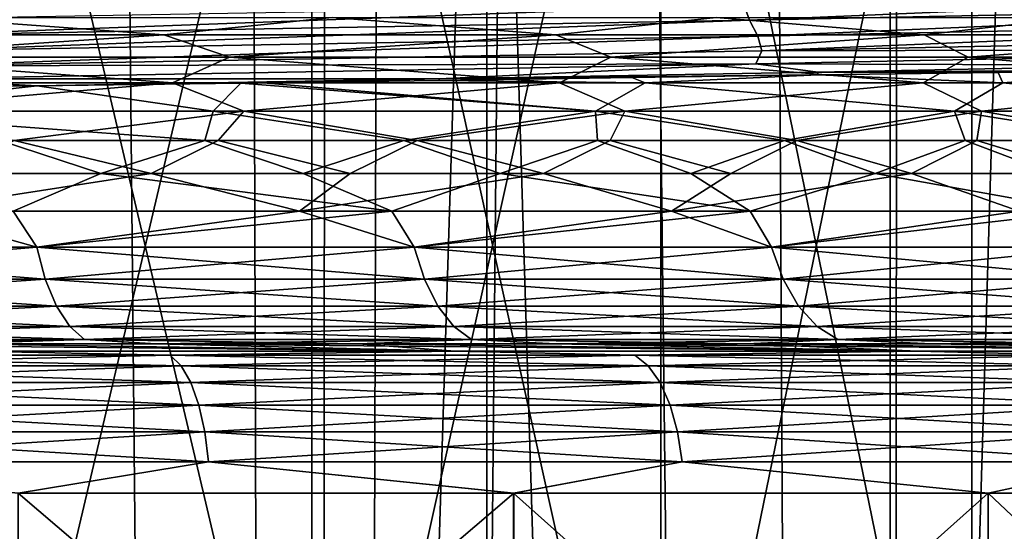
# Model space of a CAD drawing. Header units: metres. Extents: x -24 to 24, y -69 to 184.
# Tile 265 of 656: x 6.46 to 9.93, y -1.63 to 0.17. Entities that reach past the tile are written whole.
import ezdxf

# ---------------------------------------------------------------- set-up
doc = ezdxf.new("R2010")
doc.units = ezdxf.units.M
for name, color, linetype in [('10', 7, 'CONTINUOUS'), ('11', 7, 'CONTINUOUS'), ('146', 7, 'CONTINUOUS'), ('147', 7, 'CONTINUOUS'), ('16', 7, 'CONTINUOUS'), ('17', 7, 'CONTINUOUS'), ('18', 7, 'CONTINUOUS'), ('21', 7, 'CONTINUOUS'), ('23', 7, 'CONTINUOUS'), ('367', 7, 'CONTINUOUS'), ('369', 7, 'CONTINUOUS'), ('45', 7, 'CONTINUOUS'), ('46', 7, 'CONTINUOUS'), ('47', 7, 'CONTINUOUS'), ('560', 2, 'CONTINUOUS'), ('569', 2, 'CONTINUOUS'), ('66', 7, 'CONTINUOUS'), ('67', 7, 'CONTINUOUS')]:
    doc.layers.add(name, color=color, linetype=linetype)

msp = doc.modelspace()

# ---------------------------------------------------------------- linework, layer by layer
at = {"layer": '10'}
for points in [[(7.537737, 2.054249, 12.093181), (6.275759, -3.3, 12.793645), (6.275617, 2.054249, 12.793715)], [(7.537484, -3.3, 12.093339), (6.275759, -3.3, 12.793645), (7.537737, 2.054249, 12.093181)], [(8.72251, 2.054249, 11.268554), (7.537484, -3.3, 12.093339), (7.537737, 2.054249, 12.093181)], [(8.722751, -3.3, 11.268368), (7.537484, -3.3, 12.093339), (8.72251, 2.054249, 11.268554)], [(9.817779, 2.054249, 10.328297), (8.722751, -3.3, 11.268368), (8.72251, 2.054249, 11.268554)], [(9.817648, -3.3, 10.328421), (8.722751, -3.3, 11.268368), (9.817779, 2.054249, 10.328297)], [(10.812303, 2.054249, 9.282058), (9.817648, -3.3, 10.328421), (9.817779, 2.054249, 10.328297)], [(10.812327, -3.3, 9.282031), (9.817648, -3.3, 10.328421), (10.812303, 2.054249, 9.282058)]]:
    msp.add_3dface(points, dxfattribs=at)
at = {"layer": '11'}
for points in [[(7.537484, -3.3, -12.093339), (6.275617, 2.054249, -12.793715), (6.275759, -3.3, -12.793645)], [(7.537737, 2.054249, -12.093181), (6.275617, 2.054249, -12.793715), (7.537484, -3.3, -12.093339)], [(8.722751, -3.3, -11.268368), (7.537737, 2.054249, -12.093181), (7.537484, -3.3, -12.093339)], [(8.72251, 2.054249, -11.268554), (7.537737, 2.054249, -12.093181), (8.722751, -3.3, -11.268368)], [(9.817648, -3.3, -10.328421), (8.72251, 2.054249, -11.268554), (8.722751, -3.3, -11.268368)], [(9.817779, 2.054249, -10.328297), (8.72251, 2.054249, -11.268554), (9.817648, -3.3, -10.328421)], [(10.812327, -3.3, -9.282031), (9.817779, 2.054249, -10.328297), (9.817648, -3.3, -10.328421)], [(10.812303, 2.054249, -9.282058), (9.817779, 2.054249, -10.328297), (10.812327, -3.3, -9.282031)]]:
    msp.add_3dface(points, dxfattribs=at)
at = {"layer": '146'}
for points in [[(11.550272, 0.278384, 10.466867), (9.014423, 0.226365, 12.7163), (9.035246, 0.170548, 12.692561)], [(11.567342, 0.222611, 10.437115), (11.550272, 0.278384, 10.466867), (9.035246, 0.170548, 12.692561)], [(9.014423, 0.226365, 12.7163), (6.052256, 0.174345, 14.364341), (6.075147, 0.118486, 14.346754)], [(9.035246, 0.170548, 12.692561), (9.014423, 0.226365, 12.7163), (6.075147, 0.118486, 14.346754)], [(11.567342, 0.222611, 10.437115), (9.035246, 0.170548, 12.692561), (9.063845, 0.114842, 12.682549)], [(11.594866, 0.166946, 10.419185), (11.567342, 0.222611, 10.437115), (9.063845, 0.114842, 12.682549)], [(9.035246, 0.170548, 12.692561), (6.075147, 0.118486, 14.346754), (6.1028, 0.062739, 14.344203)], [(9.063845, 0.114842, 12.682549), (9.035246, 0.170548, 12.692561), (6.1028, 0.062739, 14.344203)], [(11.594866, 0.166946, 10.419185), (9.063845, 0.114842, 12.682549), (9.078755, 0.062443, 12.699962)], [(11.613315, 0.114549, 10.432821), (11.594866, 0.166946, 10.419185), (9.078755, 0.062443, 12.699962)], [(9.063845, 0.114842, 12.682549), (6.1028, 0.062739, 14.344203), (6.113418, 0.010337, 14.364503)], [(9.078755, 0.062443, 12.699962), (9.063845, 0.114842, 12.682549), (6.113418, 0.010337, 14.364503)], [(11.613315, 0.114549, 10.432821), (9.078755, 0.062443, 12.699962), (11.601793, 0.068565, 10.498265)], [(9.078755, 0.062443, 12.699962), (6.113418, 0.010337, 14.364503), (9.057168, 0.016531, 12.75864)], [(11.601793, 0.068565, 10.498265), (9.057168, 0.016531, 12.75864), (10.512163, 0.01237, 11.645749)], [(11.601793, 0.068565, 10.498265), (9.078755, 0.062443, 12.699962), (9.057168, 0.016531, 12.75864)], [(9.057168, 0.016531, 12.75864), (6.083967, -0.035503, 14.415288), (7.941976, -0.036207, 13.529747)], [(9.057168, 0.016531, 12.75864), (6.113418, 0.010337, 14.364503), (6.083967, -0.035503, 14.415288)], [(9.27503, -0.011919, 12.653176), (9.057168, 0.016531, 12.75864), (7.941976, -0.036207, 13.529747)], [(10.512163, 0.01237, 11.645749), (9.057168, 0.016531, 12.75864), (9.27503, -0.011919, 12.653176)], [(5.177492, -0.078337, 14.802086), (6.526788, -0.060495, 14.266396), (6.083967, -0.035503, 14.415288)], [(6.083967, -0.035503, 14.415288), (6.526788, -0.060495, 14.266396), (7.941976, -0.036207, 13.529747)]]:
    msp.add_3dface(points, dxfattribs=at)
at = {"layer": '147'}
for points in [[(10.518239, -0.003976, 11.67779), (10.512163, 0.01237, 11.645749), (9.27503, -0.011919, 12.653176)], [(7.941853, -0.041206, 13.539701), (8.620023, -0.031734, 13.123817), (7.941976, -0.036207, 13.529747)], [(9.276607, -0.022371, 12.6741), (9.27503, -0.011919, 12.653176), (7.941976, -0.036207, 13.529747)], [(8.620023, -0.031734, 13.123817), (9.276607, -0.022371, 12.6741), (7.941976, -0.036207, 13.529747)], [(9.910145, -0.013115, 12.191483), (10.518239, -0.003976, 11.67779), (9.27503, -0.011919, 12.653176)], [(9.276607, -0.022371, 12.6741), (9.910145, -0.013115, 12.191483), (9.27503, -0.011919, 12.653176)], [(6.526788, -0.060495, 14.266396), (7.243204, -0.050797, 13.921052), (7.941976, -0.036207, 13.529747)], [(7.243204, -0.050797, 13.921052), (7.322404, -0.049717, 13.880098), (7.941976, -0.036207, 13.529747)], [(7.322404, -0.049717, 13.880098), (7.941853, -0.041206, 13.539701), (7.941976, -0.036207, 13.529747)]]:
    msp.add_3dface(points, dxfattribs=at)
at = {"layer": '16'}
for points in [[(6.459593, -2.987335, -18.663766), (8.204461, -1.495656, -17.965225), (8.204447, -2.987335, -17.965232)], [(6.459608, -1.495656, -18.663761), (8.204461, -1.495656, -17.965225), (6.459593, -2.987335, -18.663766)], [(8.204447, -2.987335, -17.965232), (9.875013, -1.495656, -17.103994), (9.875001, -2.987335, -17.104001)], [(8.204461, -1.495656, -17.965225), (9.875013, -1.495656, -17.103994), (8.204447, -2.987335, -17.965232)], [(9.875001, -2.987335, -17.104001), (11.456135, -1.495656, -16.087867), (11.456125, -2.987335, -16.087874)], [(9.875013, -1.495656, -17.103994), (11.456135, -1.495656, -16.087867), (9.875001, -2.987335, -17.104001)]]:
    msp.add_3dface(points, dxfattribs=at)
at = {"layer": '17'}
for points in [[(8.204447, -2.987335, 17.965232), (6.459569, -1.495656, 18.663774), (6.459593, -2.987335, 18.663766)], [(8.204421, -1.495656, 17.965244), (6.459569, -1.495656, 18.663774), (8.204447, -2.987335, 17.965232)], [(9.875001, -2.987335, 17.104001), (8.204421, -1.495656, 17.965244), (8.204447, -2.987335, 17.965232)], [(9.874979, -1.495656, 17.104014), (8.204421, -1.495656, 17.965244), (9.875001, -2.987335, 17.104001)], [(11.456125, -2.987335, 16.087874), (9.874979, -1.495656, 17.104014), (9.875001, -2.987335, 17.104001)], [(11.456108, -1.495656, 16.087886), (9.874979, -1.495656, 17.104014), (11.456125, -2.987335, 16.087874)]]:
    msp.add_3dface(points, dxfattribs=at)
at = {"layer": '18'}
for points in [[(6.020568, -0.369433, 14.445597), (6.750932, -0.369433, 14.119044), (6.396424, -0.252895, 14.283146)], [(6.928147, -0.369433, -14.032936), (6.210173, -0.369433, -14.365105), (6.445335, -0.252895, -14.261142)], [(6.396424, -0.252895, 14.283146), (6.750932, -0.369433, 14.119044), (7.116563, -0.252895, 13.938329)], [(7.164288, -0.252895, -13.913859), (6.928147, -0.369433, -14.032936), (6.445335, -0.252895, -14.261142)], [(6.750932, -0.369433, 14.119044), (7.463656, -0.369433, 13.755593), (7.116563, -0.252895, 13.938329)], [(7.628419, -0.369433, -13.664908), (6.928147, -0.369433, -14.032936), (7.164288, -0.252895, -13.913859)], [(7.116563, -0.252895, 13.938329), (7.463656, -0.369433, 13.755593), (7.818179, -0.252895, 13.557233)], [(7.864594, -0.252895, -13.530361), (7.628419, -0.369433, -13.664908), (7.164288, -0.252895, -13.913859)], [(7.463656, -0.369433, 13.755593), (8.156876, -0.369433, 13.356192), (7.818179, -0.252895, 13.557233)], [(8.309201, -0.369433, -13.261964), (7.628419, -0.369433, -13.664908), (7.864594, -0.252895, -13.530361)], [(7.818179, -0.252895, 13.557233), (8.156876, -0.369433, 13.356192), (8.499445, -0.252895, 13.14085)], [(8.544429, -0.252895, -13.111645), (8.309201, -0.369433, -13.261964), (7.864594, -0.252895, -13.530361)], [(8.156876, -0.369433, 13.356192), (8.828777, -0.369433, 12.921888), (8.499445, -0.252895, 13.14085)], [(8.968749, -0.369433, -12.825133), (8.309201, -0.369433, -13.261964), (8.544429, -0.252895, -13.111645)], [(8.499445, -0.252895, 13.14085), (8.828777, -0.369433, 12.921888), (9.158589, -0.252895, 12.690262)], [(9.202024, -0.252895, -12.658801), (8.968749, -0.369433, -12.825133), (8.544429, -0.252895, -13.111645)], [(8.828777, -0.369433, 12.921888), (9.477603, -0.369433, 12.453816), (9.158589, -0.252895, 12.690262)], [(9.605379, -0.369433, -12.355533), (8.968749, -0.369433, -12.825133), (9.202024, -0.252895, -12.658801)], [(9.158589, -0.252895, 12.690262), (9.477603, -0.369433, 12.453816), (9.793893, -0.252895, 12.206644)], [(9.835668, -0.252895, -12.173008), (9.605379, -0.369433, -12.355533), (9.202024, -0.252895, -12.658801)], [(9.477603, -0.369433, 12.453816), (10.10166, -0.369433, 11.953199), (9.793893, -0.252895, 12.206644)], [(10.217465, -0.369433, -11.854362), (9.605379, -0.369433, -12.355533), (9.835668, -0.252895, -12.173008)], [(9.793893, -0.252895, 12.206644), (10.10166, -0.369433, 11.953199), (10.403706, -0.252895, 11.691253)], [(10.443711, -0.252895, -11.655531), (10.217465, -0.369433, -11.854362), (9.835668, -0.252895, -12.173008)]]:
    msp.add_3dface(points, dxfattribs=at)
at = {"layer": '21'}
for points in [[(6.297546, -0.995675, -18.195368), (6.216597, -0.96941, -15.008207), (7.998611, -0.995675, -17.514358)], [(6.216597, -0.96941, -15.008207), (6.945527, -0.96941, -14.685095), (7.998611, -0.995675, -17.514358)], [(6.945527, -0.96941, -14.685095), (7.657727, -0.96941, -14.326604), (7.998611, -0.995675, -17.514358)], [(7.998611, -0.995675, -17.514358), (7.657727, -0.96941, -14.326604), (9.627241, -0.995675, -16.674734)], [(7.657727, -0.96941, -14.326604), (8.35148, -0.96941, -13.933598), (9.627241, -0.995675, -16.674734)], [(8.35148, -0.96941, -13.933598), (9.02511, -0.96941, -13.507026), (9.627241, -0.995675, -16.674734)], [(9.627241, -0.995675, -16.674734), (9.02511, -0.96941, -13.507026), (11.168684, -0.995675, -15.6841)], [(9.02511, -0.96941, -13.507026), (9.676996, -0.96941, -13.047916), (11.168684, -0.995675, -15.6841)], [(9.676996, -0.96941, -13.047916), (10.305568, -0.96941, -12.557373), (11.168684, -0.995675, -15.6841)]]:
    msp.add_3dface(points, dxfattribs=at)
at = {"layer": '23'}
for points in [[(7.998505, -0.995675, 17.514406), (5.472698, -0.96941, 15.295161), (6.297439, -0.995675, 18.195405)], [(6.216601, -0.96941, 15.008206), (5.472698, -0.96941, 15.295161), (7.998505, -0.995675, 17.514406)], [(6.945531, -0.96941, 14.685093), (6.216601, -0.96941, 15.008206), (7.998505, -0.995675, 17.514406)], [(9.627143, -0.995675, 16.67479), (6.945531, -0.96941, 14.685093), (7.998505, -0.995675, 17.514406)], [(7.657731, -0.96941, 14.326602), (6.945531, -0.96941, 14.685093), (9.627143, -0.995675, 16.67479)], [(8.351483, -0.96941, 13.933596), (7.657731, -0.96941, 14.326602), (9.627143, -0.995675, 16.67479)], [(11.168598, -0.995675, 15.684161), (8.351483, -0.96941, 13.933596), (9.627143, -0.995675, 16.67479)], [(9.025114, -0.96941, 13.507023), (8.351483, -0.96941, 13.933596), (11.168598, -0.995675, 15.684161)], [(9.677, -0.96941, 13.047913), (9.025114, -0.96941, 13.507023), (11.168598, -0.995675, 15.684161)], [(12.608899, -0.995675, 14.551501), (9.677, -0.96941, 13.047913), (11.168598, -0.995675, 15.684161)], [(10.305572, -0.96941, 12.55737), (9.677, -0.96941, 13.047913), (12.608899, -0.995675, 14.551501)]]:
    msp.add_3dface(points, dxfattribs=at)
at = {"layer": '367'}
for points in [[(7.493662, 145.2, -23.063121), (5.396133, -68.3, -23.642002), (5.396133, 145.2, -23.642002)], [(7.493662, -68.3, -23.063121), (5.396133, -68.3, -23.642002), (7.493662, 145.2, -23.063121)], [(9.530857, 145.2, -22.298548), (7.493662, -68.3, -23.063121), (7.493662, 145.2, -23.063121)], [(9.530857, -68.3, -22.298548), (7.493662, -68.3, -23.063121), (9.530857, 145.2, -22.298548)], [(11.491315, 145.2, -21.354442), (9.530857, -68.3, -22.298548), (9.530857, 145.2, -22.298548)], [(11.491315, -68.3, -21.354442), (9.530857, -68.3, -22.298548), (11.491315, 145.2, -21.354442)]]:
    msp.add_3dface(points, dxfattribs=at)
at = {"layer": '369'}
for points in [[(9.57352, 66.386954, 22.280265), (11.491315, -68.3, 21.354442), (10.360173, 66.636793, 21.92554)], [(8.765014, 66.159987, 22.610551), (9.530857, -68.3, 22.298548), (9.57352, 66.386954, 22.280265)], [(9.530857, -68.3, 22.298548), (11.491315, -68.3, 21.354442), (9.57352, 66.386954, 22.280265)], [(7.93796, 65.95599, 22.913998), (9.530857, -68.3, 22.298548), (8.765014, 66.159987, 22.610551)], [(7.095728, 65.774966, 23.188643), (7.493662, -68.3, 23.063121), (7.93796, 65.95599, 22.913998)], [(7.493662, -68.3, 23.063121), (9.530857, -68.3, 22.298548), (7.93796, 65.95599, 22.913998)], [(6.241957, 65.616903, 23.432893), (7.493662, -68.3, 23.063121), (7.095728, 65.774966, 23.188643)], [(5.396133, -68.3, 23.642002), (7.493662, -68.3, 23.063121), (6.241957, 65.616903, 23.432893)]]:
    msp.add_3dface(points, dxfattribs=at)
at = {"layer": '45'}
for points in [[(6.750932, -0.369433, 14.119044), (6.020568, -0.369433, 14.445597), (6.441896, -0.502216, 14.279018)], [(7.77524, -0.502216, 13.599045), (6.750932, -0.369433, 14.119044), (6.441896, -0.502216, 14.279018)], [(7.463656, -0.369433, 13.755593), (6.750932, -0.369433, 14.119044), (7.77524, -0.502216, 13.599045)], [(8.156876, -0.369433, 13.356192), (7.463656, -0.369433, 13.755593), (7.77524, -0.502216, 13.599045)], [(9.037603, -0.502216, 12.794925), (8.156876, -0.369433, 13.356192), (7.77524, -0.502216, 13.599045)], [(8.828777, -0.369433, 12.921888), (8.156876, -0.369433, 13.356192), (9.037603, -0.502216, 12.794925)], [(9.477603, -0.369433, 12.453816), (8.828777, -0.369433, 12.921888), (9.037603, -0.502216, 12.794925)], [(10.217462, -0.502216, 11.873999), (9.477603, -0.369433, 12.453816), (9.037603, -0.502216, 12.794925)], [(10.10166, -0.369433, 11.953199), (9.477603, -0.369433, 12.453816), (10.217462, -0.502216, 11.873999)], [(6.525683, -0.628535, 14.289254), (6.441896, -0.502216, 14.279018), (5.137855, -0.628535, 14.844856)], [(7.77524, -0.502216, 13.599045), (6.441896, -0.502216, 14.279018), (6.525683, -0.628535, 14.289254)], [(7.854415, -0.628535, 13.604245), (7.77524, -0.502216, 13.599045), (6.525683, -0.628535, 14.289254)], [(9.037603, -0.502216, 12.794925), (7.77524, -0.502216, 13.599045), (7.854415, -0.628535, 13.604245)], [(9.112015, -0.628535, 12.796034), (9.037603, -0.502216, 12.794925), (7.854415, -0.628535, 13.604245)], [(10.217462, -0.502216, 11.873999), (9.037603, -0.502216, 12.794925), (9.112015, -0.628535, 12.796034)], [(10.287095, -0.628535, 11.871941), (10.217462, -0.502216, 11.873999), (9.112015, -0.628535, 12.796034)], [(6.555112, -0.74198, 14.353694), (5.137855, -0.628535, 14.844856), (5.161025, -0.74198, 14.911802)], [(6.525683, -0.628535, 14.289254), (5.137855, -0.628535, 14.844856), (6.555112, -0.74198, 14.353694)], [(7.889836, -0.74198, 13.665596), (6.525683, -0.628535, 14.289254), (6.555112, -0.74198, 14.353694)], [(7.854415, -0.628535, 13.604245), (6.525683, -0.628535, 14.289254), (7.889836, -0.74198, 13.665596)], [(9.153107, -0.74198, 12.853741), (7.854415, -0.628535, 13.604245), (7.889836, -0.74198, 13.665596)], [(9.112015, -0.628535, 12.796034), (7.854415, -0.628535, 13.604245), (9.153107, -0.74198, 12.853741)], [(10.333487, -0.74198, 11.92548), (9.112015, -0.628535, 12.796034), (9.153107, -0.74198, 12.853741)], [(10.287095, -0.628535, 11.871941), (9.112015, -0.628535, 12.796034), (10.333487, -0.74198, 11.92548)], [(6.59425, -0.836913, 14.439393), (5.161025, -0.74198, 14.911802), (5.191839, -0.836913, 15.000834)], [(6.555112, -0.74198, 14.353694), (5.161025, -0.74198, 14.911802), (6.59425, -0.836913, 14.439393)], [(7.936942, -0.836913, 13.747187), (6.555112, -0.74198, 14.353694), (6.59425, -0.836913, 14.439393)], [(7.889836, -0.74198, 13.665596), (6.555112, -0.74198, 14.353694), (7.936942, -0.836913, 13.747187)], [(9.207756, -0.836913, 12.930485), (7.889836, -0.74198, 13.665596), (7.936942, -0.836913, 13.747187)], [(9.153107, -0.74198, 12.853741), (7.889836, -0.74198, 13.665596), (9.207756, -0.836913, 12.930485)], [(10.395184, -0.836913, 11.996681), (9.153107, -0.74198, 12.853741), (9.207756, -0.836913, 12.930485)], [(10.333487, -0.74198, 11.92548), (9.153107, -0.74198, 12.853741), (10.395184, -0.836913, 11.996681)], [(6.641151, -0.908616, 14.542092), (5.191839, -0.836913, 15.000834), (5.228766, -0.908616, 15.107526)], [(6.59425, -0.836913, 14.439393), (5.191839, -0.836913, 15.000834), (6.641151, -0.908616, 14.542092)], [(7.993393, -0.908616, 13.844963), (6.59425, -0.836913, 14.439393), (6.641151, -0.908616, 14.542092)], [(7.936942, -0.836913, 13.747187), (6.59425, -0.836913, 14.439393), (7.993393, -0.908616, 13.844963)], [(9.273246, -0.908616, 13.022452), (7.936942, -0.836913, 13.747187), (7.993393, -0.908616, 13.844963)], [(9.207756, -0.836913, 12.930485), (7.936942, -0.836913, 13.747187), (9.273246, -0.908616, 13.022452)], [(10.469119, -0.908616, 12.082007), (9.207756, -0.836913, 12.930485), (9.273246, -0.908616, 13.022452)], [(10.395184, -0.836913, 11.996681), (9.207756, -0.836913, 12.930485), (10.469119, -0.908616, 12.082007)], [(6.693485, -0.953528, 14.656689), (5.228766, -0.908616, 15.107526), (5.26997, -0.953528, 15.226578)], [(6.641151, -0.908616, 14.542092), (5.228766, -0.908616, 15.107526), (6.693485, -0.953528, 14.656689)], [(8.056384, -0.953528, 13.954066), (6.641151, -0.908616, 14.542092), (6.693485, -0.953528, 14.656689)], [(7.993393, -0.908616, 13.844963), (6.641151, -0.908616, 14.542092), (8.056384, -0.953528, 13.954066)], [(9.346322, -0.953528, 13.125073), (7.993393, -0.908616, 13.844963), (8.056384, -0.953528, 13.954066)], [(9.273246, -0.908616, 13.022452), (7.993393, -0.908616, 13.844963), (9.346322, -0.953528, 13.125073)], [(10.551619, -0.953528, 12.177217), (9.273246, -0.908616, 13.022452), (9.346322, -0.953528, 13.125073)], [(10.469119, -0.908616, 12.082007), (9.273246, -0.908616, 13.022452), (10.551619, -0.953528, 12.177217)], [(6.216601, -0.96941, 15.008206), (6.693485, -0.953528, 14.656689), (5.26997, -0.953528, 15.226578)], [(6.216601, -0.96941, 15.008206), (6.945531, -0.96941, 14.685093), (6.693485, -0.953528, 14.656689)], [(7.657731, -0.96941, 14.326602), (8.056384, -0.953528, 13.954066), (6.693485, -0.953528, 14.656689)], [(6.945531, -0.96941, 14.685093), (7.657731, -0.96941, 14.326602), (6.693485, -0.953528, 14.656689)], [(7.657731, -0.96941, 14.326602), (8.351483, -0.96941, 13.933596), (8.056384, -0.953528, 13.954066)], [(9.025114, -0.96941, 13.507023), (9.346322, -0.953528, 13.125073), (8.056384, -0.953528, 13.954066)], [(8.351483, -0.96941, 13.933596), (9.025114, -0.96941, 13.507023), (8.056384, -0.953528, 13.954066)], [(9.025114, -0.96941, 13.507023), (9.677, -0.96941, 13.047913), (9.346322, -0.953528, 13.125073)], [(10.305572, -0.96941, 12.55737), (10.551619, -0.953528, 12.177217), (9.346322, -0.953528, 13.125073)], [(9.677, -0.96941, 13.047913), (10.305572, -0.96941, 12.55737), (9.346322, -0.953528, 13.125073)]]:
    msp.add_3dface(points, dxfattribs=at)
at = {"layer": '46'}
for points in [[(6.070384, -0.502216, -14.440873), (6.928147, -0.369433, -14.032936), (7.450595, -0.502216, -13.779587)], [(6.210173, -0.369433, -14.365105), (6.928147, -0.369433, -14.032936), (6.070384, -0.502216, -14.440873)], [(6.928147, -0.369433, -14.032936), (7.628419, -0.369433, -13.664908), (7.450595, -0.502216, -13.779587)], [(7.450595, -0.502216, -13.779587), (8.309201, -0.369433, -13.261964), (8.759688, -0.502216, -12.986772)], [(7.628419, -0.369433, -13.664908), (8.309201, -0.369433, -13.261964), (7.450595, -0.502216, -13.779587)], [(8.309201, -0.369433, -13.261964), (8.968749, -0.369433, -12.825133), (8.759688, -0.502216, -12.986772)], [(8.759688, -0.502216, -12.986772), (9.605379, -0.369433, -12.355533), (9.985169, -0.502216, -12.069995)], [(8.968749, -0.369433, -12.825133), (9.605379, -0.369433, -12.355533), (8.759688, -0.502216, -12.986772)], [(9.605379, -0.369433, -12.355533), (10.217465, -0.369433, -11.854362), (9.985169, -0.502216, -12.069995)], [(5.137855, -0.628535, -14.844856), (6.070384, -0.502216, -14.440873), (6.525683, -0.628535, -14.289254)], [(6.070384, -0.502216, -14.440873), (7.450595, -0.502216, -13.779587), (6.525683, -0.628535, -14.289254)], [(6.525683, -0.628535, -14.289254), (7.450595, -0.502216, -13.779587), (7.854415, -0.628535, -13.604245)], [(7.450595, -0.502216, -13.779587), (8.759688, -0.502216, -12.986772), (7.854415, -0.628535, -13.604245)], [(7.854415, -0.628535, -13.604245), (8.759688, -0.502216, -12.986772), (9.112015, -0.628535, -12.796034)], [(8.759688, -0.502216, -12.986772), (9.985169, -0.502216, -12.069995), (9.112015, -0.628535, -12.796034)], [(9.112015, -0.628535, -12.796034), (9.985169, -0.502216, -12.069995), (10.287095, -0.628535, -11.871941)], [(5.137855, -0.628535, -14.844856), (6.525683, -0.628535, -14.289254), (5.161025, -0.74198, -14.911802)], [(5.161025, -0.74198, -14.911802), (6.525683, -0.628535, -14.289254), (6.555112, -0.74198, -14.353694)], [(6.525683, -0.628535, -14.289254), (7.854415, -0.628535, -13.604245), (6.555112, -0.74198, -14.353694)], [(6.555112, -0.74198, -14.353694), (7.854415, -0.628535, -13.604245), (7.889836, -0.74198, -13.665596)], [(7.854415, -0.628535, -13.604245), (9.112015, -0.628535, -12.796034), (7.889836, -0.74198, -13.665596)], [(7.889836, -0.74198, -13.665596), (9.112015, -0.628535, -12.796034), (9.153107, -0.74198, -12.853741)], [(9.112015, -0.628535, -12.796034), (10.287095, -0.628535, -11.871941), (9.153107, -0.74198, -12.853741)], [(9.153107, -0.74198, -12.853741), (10.287095, -0.628535, -11.871941), (10.333487, -0.74198, -11.92548)], [(5.161025, -0.74198, -14.911802), (6.555112, -0.74198, -14.353694), (5.191839, -0.836913, -15.000834)], [(5.191839, -0.836913, -15.000834), (6.555112, -0.74198, -14.353694), (6.59425, -0.836913, -14.439393)], [(6.555112, -0.74198, -14.353694), (7.889836, -0.74198, -13.665596), (6.59425, -0.836913, -14.439393)], [(6.59425, -0.836913, -14.439393), (7.889836, -0.74198, -13.665596), (7.936942, -0.836913, -13.747187)], [(7.889836, -0.74198, -13.665596), (9.153107, -0.74198, -12.853741), (7.936942, -0.836913, -13.747187)], [(7.936942, -0.836913, -13.747187), (9.153107, -0.74198, -12.853741), (9.207756, -0.836913, -12.930485)], [(9.153107, -0.74198, -12.853741), (10.333487, -0.74198, -11.92548), (9.207756, -0.836913, -12.930485)], [(9.207756, -0.836913, -12.930485), (10.333487, -0.74198, -11.92548), (10.395184, -0.836913, -11.996681)], [(5.191839, -0.836913, -15.000834), (6.59425, -0.836913, -14.439393), (5.228766, -0.908616, -15.107526)], [(5.228766, -0.908616, -15.107526), (6.59425, -0.836913, -14.439393), (6.641151, -0.908616, -14.542092)], [(6.59425, -0.836913, -14.439393), (7.936942, -0.836913, -13.747187), (6.641151, -0.908616, -14.542092)], [(6.641151, -0.908616, -14.542092), (7.936942, -0.836913, -13.747187), (7.993393, -0.908616, -13.844963)], [(7.936942, -0.836913, -13.747187), (9.207756, -0.836913, -12.930485), (7.993393, -0.908616, -13.844963)], [(7.993393, -0.908616, -13.844963), (9.207756, -0.836913, -12.930485), (9.273246, -0.908616, -13.022452)], [(9.207756, -0.836913, -12.930485), (10.395184, -0.836913, -11.996681), (9.273246, -0.908616, -13.022452)], [(9.273246, -0.908616, -13.022452), (10.395184, -0.836913, -11.996681), (10.469119, -0.908616, -12.082007)], [(5.228766, -0.908616, -15.107526), (6.641151, -0.908616, -14.542092), (5.26997, -0.953528, -15.226578)], [(5.26997, -0.953528, -15.226578), (6.641151, -0.908616, -14.542092), (6.693485, -0.953528, -14.656689)], [(6.641151, -0.908616, -14.542092), (7.993393, -0.908616, -13.844963), (6.693485, -0.953528, -14.656689)], [(6.693485, -0.953528, -14.656689), (7.993393, -0.908616, -13.844963), (8.056384, -0.953528, -13.954066)], [(7.993393, -0.908616, -13.844963), (9.273246, -0.908616, -13.022452), (8.056384, -0.953528, -13.954066)], [(8.056384, -0.953528, -13.954066), (9.273246, -0.908616, -13.022452), (9.346322, -0.953528, -13.125073)], [(9.273246, -0.908616, -13.022452), (10.469119, -0.908616, -12.082007), (9.346322, -0.953528, -13.125073)], [(9.346322, -0.953528, -13.125073), (10.469119, -0.908616, -12.082007), (10.551619, -0.953528, -12.177217)], [(5.472694, -0.96941, -15.295162), (5.26997, -0.953528, -15.226578), (6.693485, -0.953528, -14.656689)], [(6.216597, -0.96941, -15.008207), (5.472694, -0.96941, -15.295162), (6.693485, -0.953528, -14.656689)], [(6.945527, -0.96941, -14.685095), (6.216597, -0.96941, -15.008207), (6.693485, -0.953528, -14.656689)], [(6.945527, -0.96941, -14.685095), (6.693485, -0.953528, -14.656689), (8.056384, -0.953528, -13.954066)], [(7.657727, -0.96941, -14.326604), (6.945527, -0.96941, -14.685095), (8.056384, -0.953528, -13.954066)], [(8.35148, -0.96941, -13.933598), (7.657727, -0.96941, -14.326604), (8.056384, -0.953528, -13.954066)], [(8.35148, -0.96941, -13.933598), (8.056384, -0.953528, -13.954066), (9.346322, -0.953528, -13.125073)], [(9.02511, -0.96941, -13.507026), (8.35148, -0.96941, -13.933598), (9.346322, -0.953528, -13.125073)], [(9.676996, -0.96941, -13.047916), (9.02511, -0.96941, -13.507026), (9.346322, -0.953528, -13.125073)], [(9.676996, -0.96941, -13.047916), (9.346322, -0.953528, -13.125073), (10.551619, -0.953528, -12.177217)], [(10.305568, -0.96941, -12.557373), (9.676996, -0.96941, -13.047916), (10.551619, -0.953528, -12.177217)]]:
    msp.add_3dface(points, dxfattribs=at)
at = {"layer": '47'}
for points in [[(6.136374, 0.180118, -14.66816), (6.972328, 0.118677, -14.195584), (5.522157, 0.118677, -14.820046)], [(6.136374, 0.180118, -14.66816), (7.564733, 0.180118, -13.985164), (6.972328, 0.118677, -14.195584)], [(7.564733, 0.180118, -13.985164), (8.353008, 0.118677, -13.42964), (6.972328, 0.118677, -14.195584)], [(7.564733, 0.180118, -13.985164), (8.918085, 0.180118, -13.163501), (8.353008, 0.118677, -13.42964)], [(8.918085, 0.180118, -13.163501), (9.650436, 0.118677, -12.529847), (8.353008, 0.118677, -13.42964)], [(8.918085, 0.180118, -13.163501), (10.183011, 0.180118, -12.211318), (9.650436, 0.118677, -12.529847)], [(10.183011, 0.180118, -12.211318), (10.851681, 0.118677, -11.505172), (9.650436, 0.118677, -12.529847)], [(6.972328, 0.118677, -14.195584), (5.791936, 0.040913, -14.641449), (5.522157, 0.118677, -14.820046)], [(7.204008, 0.040913, -14.000744), (5.791936, 0.040913, -14.641449), (6.972328, 0.118677, -14.195584)], [(8.353008, 0.118677, -13.42964), (7.204008, 0.040913, -14.000744), (6.972328, 0.118677, -14.195584)], [(8.546212, 0.040913, -13.224252), (7.204008, 0.040913, -14.000744), (8.353008, 0.118677, -13.42964)], [(9.650436, 0.118677, -12.529847), (8.546212, 0.040913, -13.224252), (8.353008, 0.118677, -13.42964)], [(9.805529, 0.040913, -12.319503), (8.546212, 0.040913, -13.224252), (9.650436, 0.118677, -12.529847)], [(10.851681, 0.118677, -11.505172), (9.805529, 0.040913, -12.319503), (9.650436, 0.118677, -12.529847)], [(10.969748, 0.040913, -11.295274), (9.805529, 0.040913, -12.319503), (10.851681, 0.118677, -11.505172)], [(7.002809, -0.049718, -14.044051), (5.570029, -0.049718, -14.671383), (5.791936, 0.040913, -14.641449)], [(7.204008, 0.040913, -14.000744), (7.002809, -0.049718, -14.044051), (5.791936, 0.040913, -14.641449)], [(8.366026, -0.049718, -13.27721), (7.002809, -0.049718, -14.044051), (7.204008, 0.040913, -14.000744)], [(8.546212, 0.040913, -13.224252), (8.366026, -0.049718, -13.27721), (7.204008, 0.040913, -14.000744)], [(9.646138, -0.049718, -12.378478), (8.366026, -0.049718, -13.27721), (8.546212, 0.040913, -13.224252)], [(9.805529, 0.040913, -12.319503), (9.646138, -0.049718, -12.378478), (8.546212, 0.040913, -13.224252)], [(10.830429, -0.049718, -11.356783), (9.646138, -0.049718, -12.378478), (9.805529, 0.040913, -12.319503)], [(10.969748, 0.040913, -11.295274), (10.830429, -0.049718, -11.356783), (9.805529, 0.040913, -12.319503)], [(7.941853, -0.041206, 13.539701), (8.66773, -0.049718, 13.082246), (8.620023, -0.031734, 13.123817)], [(8.620023, -0.031734, 13.123817), (8.66773, -0.049718, 13.082246), (9.276607, -0.022371, 12.6741)], [(8.66773, -0.049718, 13.082246), (9.926936, -0.049718, 12.15445), (9.276607, -0.022371, 12.6741)], [(9.276607, -0.022371, 12.6741), (9.926936, -0.049718, 12.15445), (9.910145, -0.013115, 12.191483)], [(9.910145, -0.013115, 12.191483), (9.926936, -0.049718, 12.15445), (10.518239, -0.003976, 11.67779)], [(9.926936, -0.049718, 12.15445), (11.087531, -0.049718, 11.105916), (10.518239, -0.003976, 11.67779)], [(5.728007, -0.149246, 14.57575), (6.526788, -0.060495, 14.266396), (5.177492, -0.078337, 14.802086)], [(7.002809, -0.049718, -14.044051), (5.841707, -0.149246, -14.530555), (5.570029, -0.049718, -14.671383)], [(5.728007, -0.149246, 14.57575), (7.14577, -0.149246, 13.935585), (6.526788, -0.060495, 14.266396)], [(7.254425, -0.149246, -13.879333), (5.841707, -0.149246, -14.530555), (7.002809, -0.049718, -14.044051)], [(6.526788, -0.060495, 14.266396), (7.14577, -0.149246, 13.935585), (7.243204, -0.050797, 13.921052)], [(8.366026, -0.049718, -13.27721), (7.254425, -0.149246, -13.879333), (7.002809, -0.049718, -14.044051)], [(7.14577, -0.149246, 13.935585), (8.493029, -0.149246, 13.157926), (7.243204, -0.050797, 13.921052)], [(7.243204, -0.050797, 13.921052), (8.493029, -0.149246, 13.157926), (7.322404, -0.049717, 13.880098)], [(8.595568, -0.149246, -13.091172), (7.254425, -0.149246, -13.879333), (8.366026, -0.049718, -13.27721)], [(7.322404, -0.049717, 13.880098), (8.66773, -0.049718, 13.082246), (7.941853, -0.041206, 13.539701)], [(7.322404, -0.049717, 13.880098), (8.493029, -0.149246, 13.157926), (8.66773, -0.049718, 13.082246)], [(9.646138, -0.049718, -12.378478), (8.595568, -0.149246, -13.091172), (8.366026, -0.049718, -13.27721)], [(8.493029, -0.149246, 13.157926), (9.756492, -0.149246, 12.250446), (8.66773, -0.049718, 13.082246)], [(9.851903, -0.149246, -12.173848), (8.595568, -0.149246, -13.091172), (9.646138, -0.049718, -12.378478)], [(8.66773, -0.049718, 13.082246), (9.756492, -0.149246, 12.250446), (9.926936, -0.049718, 12.15445)], [(10.830429, -0.049718, -11.356783), (9.851903, -0.149246, -12.173848), (9.646138, -0.049718, -12.378478)], [(9.756492, -0.149246, 12.250446), (10.923694, -0.149246, 11.222097), (9.926936, -0.049718, 12.15445)], [(11.011035, -0.149246, -11.136412), (9.851903, -0.149246, -12.173848), (10.830429, -0.049718, -11.356783)], [(9.926936, -0.049718, 12.15445), (10.923694, -0.149246, 11.222097), (11.087531, -0.049718, 11.105916)], [(5.728007, -0.149246, 14.57575), (7.116563, -0.252895, 13.938329), (7.14577, -0.149246, 13.935585)], [(6.396424, -0.252895, 14.283146), (7.116563, -0.252895, 13.938329), (5.728007, -0.149246, 14.57575)], [(7.254425, -0.149246, -13.879333), (6.445335, -0.252895, -14.261142), (5.841707, -0.149246, -14.530555)], [(7.164288, -0.252895, -13.913859), (6.445335, -0.252895, -14.261142), (7.254425, -0.149246, -13.879333)], [(7.116563, -0.252895, 13.938329), (7.818179, -0.252895, 13.557233), (7.14577, -0.149246, 13.935585)], [(7.14577, -0.149246, 13.935585), (7.818179, -0.252895, 13.557233), (8.493029, -0.149246, 13.157926)], [(7.864594, -0.252895, -13.530361), (7.164288, -0.252895, -13.913859), (7.254425, -0.149246, -13.879333)], [(8.595568, -0.149246, -13.091172), (7.864594, -0.252895, -13.530361), (7.254425, -0.149246, -13.879333)], [(7.818179, -0.252895, 13.557233), (8.499445, -0.252895, 13.14085), (8.493029, -0.149246, 13.157926)], [(8.544429, -0.252895, -13.111645), (7.864594, -0.252895, -13.530361), (8.595568, -0.149246, -13.091172)], [(8.493029, -0.149246, 13.157926), (9.158589, -0.252895, 12.690262), (9.756492, -0.149246, 12.250446)], [(8.499445, -0.252895, 13.14085), (9.158589, -0.252895, 12.690262), (8.493029, -0.149246, 13.157926)], [(9.202024, -0.252895, -12.658801), (8.544429, -0.252895, -13.111645), (8.595568, -0.149246, -13.091172)], [(9.851903, -0.149246, -12.173848), (9.202024, -0.252895, -12.658801), (8.595568, -0.149246, -13.091172)], [(9.158589, -0.252895, 12.690262), (9.793893, -0.252895, 12.206644), (9.756492, -0.149246, 12.250446)], [(9.835668, -0.252895, -12.173008), (9.202024, -0.252895, -12.658801), (9.851903, -0.149246, -12.173848)], [(9.756492, -0.149246, 12.250446), (10.403706, -0.252895, 11.691253), (10.923694, -0.149246, 11.222097)], [(9.793893, -0.252895, 12.206644), (10.403706, -0.252895, 11.691253), (9.756492, -0.149246, 12.250446)], [(10.443711, -0.252895, -11.655531), (9.835668, -0.252895, -12.173008), (9.851903, -0.149246, -12.173848)], [(11.011035, -0.149246, -11.136412), (10.443711, -0.252895, -11.655531), (9.851903, -0.149246, -12.173848)]]:
    msp.add_3dface(points, dxfattribs=at)
at = {"layer": '560'}
for points in [[(8.109752, -59.3, -20.934048), (6.143717, 3.7, -21.592991), (6.143718, -59.3, -21.592988)], [(8.109766, 3.7, -20.934044), (6.143717, 3.7, -21.592991), (8.109752, -59.3, -20.934048)], [(10.006744, -59.3, -20.096457), (8.109766, 3.7, -20.934044), (8.109752, -59.3, -20.934048)], [(10.006733, 3.7, -20.096462), (8.109766, 3.7, -20.934044), (10.006744, -59.3, -20.096457)]]:
    msp.add_3dface(points, dxfattribs=at)
at = {"layer": '569'}
for points in [[(6.143718, -59.3, 21.592988), (6.143717, 3.7, 21.592991), (8.109766, 3.7, 20.934044)], [(8.109752, -59.3, 20.934048), (6.143718, -59.3, 21.592988), (8.109766, 3.7, 20.934044)], [(8.109752, -59.3, 20.934048), (8.109766, 3.7, 20.934044), (10.006733, 3.7, 20.096462)], [(10.006744, -59.3, 20.096457), (8.109752, -59.3, 20.934048), (10.006733, 3.7, 20.096462)]]:
    msp.add_3dface(points, dxfattribs=at)
at = {"layer": '66'}
for points in [[(5.299309, -1.00891, -18.625139), (6.297546, -0.995675, -18.195368), (6.995214, -1.00891, -18.056728)], [(6.297546, -0.995675, -18.195368), (7.998611, -0.995675, -17.514358), (6.995214, -1.00891, -18.056728)], [(6.995214, -1.00891, -18.056728), (7.998611, -0.995675, -17.514358), (8.631438, -1.00891, -17.334265)], [(7.998611, -0.995675, -17.514358), (9.627241, -0.995675, -16.674734), (8.631438, -1.00891, -17.334265)], [(8.631438, -1.00891, -17.334265), (9.627241, -0.995675, -16.674734), (10.194022, -1.00891, -16.463911)], [(9.627241, -0.995675, -16.674734), (11.168684, -0.995675, -15.6841), (10.194022, -1.00891, -16.463911)], [(5.299309, -1.00891, -18.625139), (6.995214, -1.00891, -18.056728), (5.328039, -1.046336, -18.726115)], [(5.328039, -1.046336, -18.726115), (6.995214, -1.00891, -18.056728), (7.033139, -1.046336, -18.154623)], [(6.995214, -1.00891, -18.056728), (8.631438, -1.00891, -17.334265), (7.033139, -1.046336, -18.154623)], [(7.033139, -1.046336, -18.154623), (8.631438, -1.00891, -17.334265), (8.678234, -1.046336, -17.428243)], [(8.631438, -1.00891, -17.334265), (10.194022, -1.00891, -16.463911), (8.678234, -1.046336, -17.428243)], [(8.678234, -1.046336, -17.428243), (10.194022, -1.00891, -16.463911), (10.249289, -1.046336, -16.55317)], [(5.328039, -1.046336, -18.726115), (7.033139, -1.046336, -18.154623), (5.353787, -1.106089, -18.816608)], [(5.353787, -1.106089, -18.816608), (7.033139, -1.046336, -18.154623), (7.067126, -1.106089, -18.242355)], [(7.033139, -1.046336, -18.154623), (8.678234, -1.046336, -17.428243), (7.067126, -1.106089, -18.242355)], [(7.067126, -1.106089, -18.242355), (8.678234, -1.046336, -17.428243), (8.720171, -1.106089, -17.512464)], [(8.678234, -1.046336, -17.428243), (10.249289, -1.046336, -16.55317), (8.720171, -1.106089, -17.512464)], [(8.720171, -1.106089, -17.512464), (10.249289, -1.046336, -16.55317), (10.298819, -1.106089, -16.633163)], [(5.353787, -1.106089, -18.816608), (7.067126, -1.106089, -18.242355), (5.375272, -1.1852, -18.892122)], [(5.375272, -1.1852, -18.892122), (7.067126, -1.106089, -18.242355), (7.095487, -1.1852, -18.315564)], [(7.067126, -1.106089, -18.242355), (8.720171, -1.106089, -17.512464), (7.095487, -1.1852, -18.315564)], [(7.095487, -1.1852, -18.315564), (8.720171, -1.106089, -17.512464), (8.755166, -1.1852, -17.582744)], [(8.720171, -1.106089, -17.512464), (10.298819, -1.106089, -16.633163), (8.755166, -1.1852, -17.582744)], [(8.755166, -1.1852, -17.582744), (10.298819, -1.106089, -16.633163), (10.340149, -1.1852, -16.699914)], [(5.375272, -1.1852, -18.892122), (7.095487, -1.1852, -18.315564), (5.391428, -1.279737, -18.948904)], [(5.391428, -1.279737, -18.948904), (7.095487, -1.1852, -18.315564), (7.116813, -1.279737, -18.370613)], [(7.095487, -1.1852, -18.315564), (8.755166, -1.1852, -17.582744), (7.116813, -1.279737, -18.370613)], [(7.116813, -1.279737, -18.370613), (8.755166, -1.1852, -17.582744), (8.781481, -1.279737, -17.63559)], [(8.755166, -1.1852, -17.582744), (10.340149, -1.1852, -16.699914), (8.781481, -1.279737, -17.63559)], [(8.781481, -1.279737, -17.63559), (10.340149, -1.1852, -16.699914), (10.371227, -1.279737, -16.750107)], [(5.391428, -1.279737, -18.948904), (7.116813, -1.279737, -18.370613), (5.401451, -1.385003, -18.984132)], [(5.401451, -1.385003, -18.984132), (7.116813, -1.279737, -18.370613), (7.130044, -1.385003, -18.404766)], [(7.116813, -1.279737, -18.370613), (8.781481, -1.279737, -17.63559), (7.130044, -1.385003, -18.404766)], [(7.130044, -1.385003, -18.404766), (8.781481, -1.279737, -17.63559), (8.797806, -1.385003, -17.668377)], [(8.781481, -1.279737, -17.63559), (10.371227, -1.279737, -16.750107), (8.797806, -1.385003, -17.668377)], [(8.797806, -1.385003, -17.668377), (10.371227, -1.279737, -16.750107), (10.390509, -1.385003, -16.781248)], [(6.459608, -1.495656, -18.663761), (5.401451, -1.385003, -18.984132), (7.130044, -1.385003, -18.404766)], [(8.204461, -1.495656, -17.965225), (6.459608, -1.495656, -18.663761), (7.130044, -1.385003, -18.404766)], [(8.204461, -1.495656, -17.965225), (7.130044, -1.385003, -18.404766), (8.797806, -1.385003, -17.668377)], [(9.875013, -1.495656, -17.103994), (8.204461, -1.495656, -17.965225), (8.797806, -1.385003, -17.668377)], [(9.875013, -1.495656, -17.103994), (8.797806, -1.385003, -17.668377), (10.390509, -1.385003, -16.781248)], [(11.456135, -1.495656, -16.087867), (9.875013, -1.495656, -17.103994), (10.390509, -1.385003, -16.781248)]]:
    msp.add_3dface(points, dxfattribs=at)
at = {"layer": '67'}
for points in [[(6.995214, -1.00891, 18.056728), (6.297439, -0.995675, 18.195405), (5.299309, -1.00891, 18.625139)], [(7.998505, -0.995675, 17.514406), (6.297439, -0.995675, 18.195405), (6.995214, -1.00891, 18.056728)], [(8.631438, -1.00891, 17.334265), (7.998505, -0.995675, 17.514406), (6.995214, -1.00891, 18.056728)], [(9.627143, -0.995675, 16.67479), (7.998505, -0.995675, 17.514406), (8.631438, -1.00891, 17.334265)], [(10.194022, -1.00891, 16.463911), (9.627143, -0.995675, 16.67479), (8.631438, -1.00891, 17.334265)], [(11.168598, -0.995675, 15.684161), (9.627143, -0.995675, 16.67479), (10.194022, -1.00891, 16.463911)], [(7.033139, -1.046336, 18.154623), (5.299309, -1.00891, 18.625139), (5.328039, -1.046336, 18.726115)], [(6.995214, -1.00891, 18.056728), (5.299309, -1.00891, 18.625139), (7.033139, -1.046336, 18.154623)], [(8.678234, -1.046336, 17.428243), (6.995214, -1.00891, 18.056728), (7.033139, -1.046336, 18.154623)], [(8.631438, -1.00891, 17.334265), (6.995214, -1.00891, 18.056728), (8.678234, -1.046336, 17.428243)], [(10.249289, -1.046336, 16.55317), (8.631438, -1.00891, 17.334265), (8.678234, -1.046336, 17.428243)], [(10.194022, -1.00891, 16.463911), (8.631438, -1.00891, 17.334265), (10.249289, -1.046336, 16.55317)], [(7.067126, -1.106089, 18.242355), (5.328039, -1.046336, 18.726115), (5.353787, -1.106089, 18.816608)], [(7.033139, -1.046336, 18.154623), (5.328039, -1.046336, 18.726115), (7.067126, -1.106089, 18.242355)], [(8.720171, -1.106089, 17.512464), (7.033139, -1.046336, 18.154623), (7.067126, -1.106089, 18.242355)], [(8.678234, -1.046336, 17.428243), (7.033139, -1.046336, 18.154623), (8.720171, -1.106089, 17.512464)], [(10.298819, -1.106089, 16.633163), (8.678234, -1.046336, 17.428243), (8.720171, -1.106089, 17.512464)], [(10.249289, -1.046336, 16.55317), (8.678234, -1.046336, 17.428243), (10.298819, -1.106089, 16.633163)], [(7.095487, -1.1852, 18.315564), (5.353787, -1.106089, 18.816608), (5.375272, -1.1852, 18.892122)], [(7.067126, -1.106089, 18.242355), (5.353787, -1.106089, 18.816608), (7.095487, -1.1852, 18.315564)], [(8.755166, -1.1852, 17.582744), (7.067126, -1.106089, 18.242355), (7.095487, -1.1852, 18.315564)], [(8.720171, -1.106089, 17.512464), (7.067126, -1.106089, 18.242355), (8.755166, -1.1852, 17.582744)], [(10.340149, -1.1852, 16.699914), (8.720171, -1.106089, 17.512464), (8.755166, -1.1852, 17.582744)], [(10.298819, -1.106089, 16.633163), (8.720171, -1.106089, 17.512464), (10.340149, -1.1852, 16.699914)], [(7.116813, -1.279737, 18.370613), (5.375272, -1.1852, 18.892122), (5.391428, -1.279737, 18.948904)], [(7.095487, -1.1852, 18.315564), (5.375272, -1.1852, 18.892122), (7.116813, -1.279737, 18.370613)], [(8.781481, -1.279737, 17.63559), (7.095487, -1.1852, 18.315564), (7.116813, -1.279737, 18.370613)], [(8.755166, -1.1852, 17.582744), (7.095487, -1.1852, 18.315564), (8.781481, -1.279737, 17.63559)], [(10.371227, -1.279737, 16.750107), (8.755166, -1.1852, 17.582744), (8.781481, -1.279737, 17.63559)], [(10.340149, -1.1852, 16.699914), (8.755166, -1.1852, 17.582744), (10.371227, -1.279737, 16.750107)], [(7.130044, -1.385003, 18.404766), (5.391428, -1.279737, 18.948904), (5.401451, -1.385003, 18.984132)], [(7.116813, -1.279737, 18.370613), (5.391428, -1.279737, 18.948904), (7.130044, -1.385003, 18.404766)], [(8.797806, -1.385003, 17.668377), (7.116813, -1.279737, 18.370613), (7.130044, -1.385003, 18.404766)], [(8.781481, -1.279737, 17.63559), (7.116813, -1.279737, 18.370613), (8.797806, -1.385003, 17.668377)], [(10.390509, -1.385003, 16.781248), (8.781481, -1.279737, 17.63559), (8.797806, -1.385003, 17.668377)], [(10.371227, -1.279737, 16.750107), (8.781481, -1.279737, 17.63559), (10.390509, -1.385003, 16.781248)], [(6.459569, -1.495656, 18.663774), (7.130044, -1.385003, 18.404766), (5.401451, -1.385003, 18.984132)], [(6.459569, -1.495656, 18.663774), (8.204421, -1.495656, 17.965244), (7.130044, -1.385003, 18.404766)], [(8.204421, -1.495656, 17.965244), (8.797806, -1.385003, 17.668377), (7.130044, -1.385003, 18.404766)], [(8.204421, -1.495656, 17.965244), (9.874979, -1.495656, 17.104014), (8.797806, -1.385003, 17.668377)], [(9.874979, -1.495656, 17.104014), (10.390509, -1.385003, 16.781248), (8.797806, -1.385003, 17.668377)], [(9.874979, -1.495656, 17.104014), (11.456108, -1.495656, 16.087886), (10.390509, -1.385003, 16.781248)]]:
    msp.add_3dface(points, dxfattribs=at)

doc.saveas('drawing.dxf')
